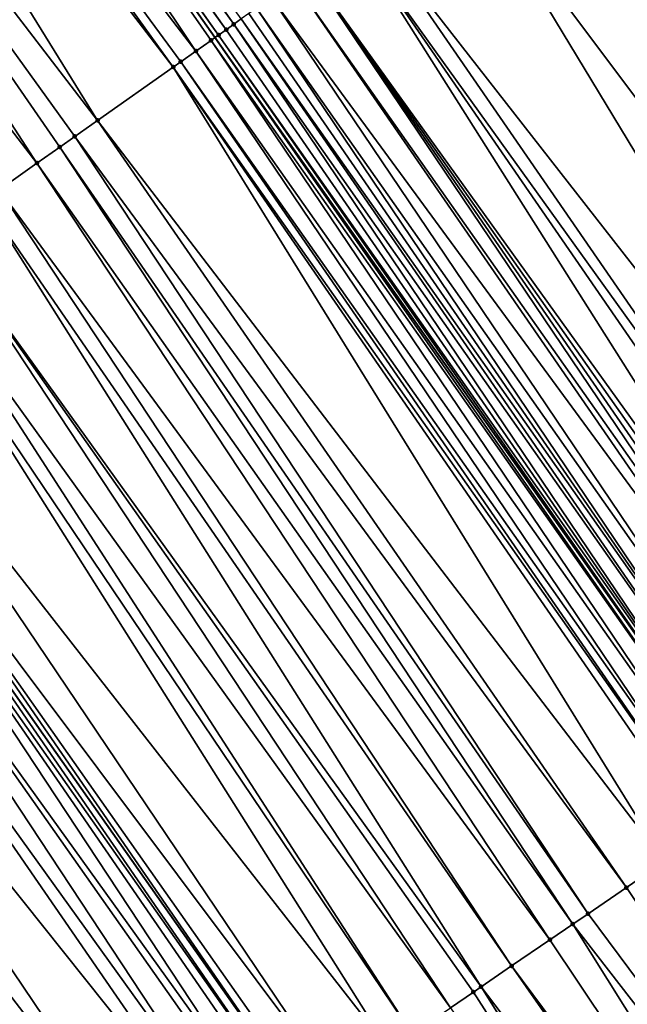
# Model space of a CAD drawing. Header units: feet. Extents: x 2004186 to 2014793, y 836912 to 864902.
# Tile 476 of 974: x 2009731 to 2009744, y 849180 to 849201. Entities that reach past the tile are written whole.
import ezdxf

# ---------------------------------------------------------------- set-up
doc = ezdxf.new("R2010")
doc.units = ezdxf.units.FT
doc.header["$LTSCALE"] = 100
doc.header["$MEASUREMENT"] = 0
for name, color, linetype, lineweight in [('EP_Travel Lane', 5, 'Continuous', 40), ('GPL_Skip Line', 2, 'Continuous', 40), ('Road Shots', 4, 'Continuous', 200), ('Road X-Section', 30, 'Continuous', 13)]:
    doc.layers.add(name, color=color, linetype=linetype, lineweight=lineweight)
doc.layers.add('I-77 SB_MM21-27-Surface-TIN', color=7, linetype='Continuous')

msp = doc.modelspace()

# ---------------------------------------------------------------- linework, layer by layer
at = {"layer": 'EP_Travel Lane'}
msp.add_polyline3d([(2009803.267133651, 849101.4563738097, 428.1667494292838), (2009792.179957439, 849118.1018009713, 428.1009985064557), (2009780.846937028, 849134.7422010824, 427.9702349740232), (2009769.565165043, 849151.2564774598, 427.9321880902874), (2009758.283524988, 849167.7705607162, 427.8291519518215), (2009747.001802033, 849184.2847653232, 427.7669239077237), (2009735.388681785, 849200.7826490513, 427.7180174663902), (2009723.860440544, 849217.1256522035, 427.6409163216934), (2009712.332154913, 849233.4687182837, 427.5856708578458), (2009700.803895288, 849249.8117474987, 427.5175922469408), (2009688.952033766, 849266.1318876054, 427.4359308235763), (2009677.187691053, 849282.3059083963, 427.3929922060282), (2009665.423414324, 849298.4798384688, 427.3162926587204), (2009653.570653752, 849314.7708526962, 427.2550981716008), (2009641.643600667, 849330.8251805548, 427.1741720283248)], dxfattribs=at)
at = {"layer": 'GPL_Skip Line'}
msp.add_polyline3d([(2009782.441233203, 849111.6084531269, 427.6326563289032), (2009771.182598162, 849128.138074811, 427.5321407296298), (2009759.900885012, 849144.6522650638, 427.4651148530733), (2009748.61918663, 849161.1664337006, 427.3908070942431), (2009737.337446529, 849177.6806634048, 427.3370708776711), (2009725.827030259, 849194.0360850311, 427.2699694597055), (2009714.298896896, 849210.3791615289, 427.1922315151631), (2009702.77073614, 849226.7222768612, 427.1279627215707), (2009691.242591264, 849243.0653696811, 427.0558858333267), (2009679.48704471, 849259.2455653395, 426.9821479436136), (2009667.722707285, 849275.4195788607, 426.9365027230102), (2009655.95843536, 849291.59350233, 426.8573315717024), (2009644.191575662, 849307.7655570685, 426.7874621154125), (2009632.225510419, 849323.7908015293, 426.7179334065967)], dxfattribs=at)
at = {"layer": 'I-77 SB_MM21-27-Surface-TIN', "color": 128, "linetype": 'ByBlock', "lineweight": -2}
for points in [[(2009724.103859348, 849217.297449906, 427.6627191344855), (2009723.940466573, 849217.1821121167, 427.6434379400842), (2009735.631981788, 849200.9543888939, 427.7458281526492)], [(2009724.26724204, 849217.4128019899, 427.6869582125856), (2009724.103859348, 849217.297449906, 427.6627191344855), (2009735.795361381, 849201.06974537, 427.7715905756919)], [(2009724.103859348, 849217.297449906, 427.6627191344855), (2009735.631981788, 849200.9543888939, 427.7458281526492), (2009735.795361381, 849201.06974537, 427.7715905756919)], [(2009724.26724204, 849217.4128019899, 427.6869582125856), (2009735.795361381, 849201.06974537, 427.7715905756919), (2009735.958750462, 849201.1850883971, 427.7926883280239)], [(2009722.796515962, 849216.3750328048, 427.6073920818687), (2009734.978335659, 849200.4931441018, 427.7055947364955), (2009723.860440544, 849217.1256522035, 427.6409163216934)], [(2009723.940466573, 849217.1821121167, 427.6434379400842), (2009723.860440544, 849217.1256522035, 427.6409163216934), (2009735.468596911, 849200.839039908, 427.7226635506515)], [(2009735.305184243, 849200.7237303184, 427.7131631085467), (2009735.388681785, 849200.7826490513, 427.7180174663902), (2009723.860440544, 849217.1256522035, 427.6409163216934)], [(2009735.468596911, 849200.839039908, 427.7226635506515), (2009723.860440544, 849217.1256522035, 427.6409163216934), (2009735.388681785, 849200.7826490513, 427.7180174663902)], [(2009735.305184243, 849200.7237303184, 427.7131631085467), (2009723.860440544, 849217.1256522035, 427.6409163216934), (2009734.978335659, 849200.4931441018, 427.7055947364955)], [(2009723.940466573, 849217.1821121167, 427.6434379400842), (2009735.468596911, 849200.839039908, 427.7226635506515), (2009735.631981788, 849200.9543888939, 427.7458281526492)], [(2009722.796515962, 849216.3750328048, 427.6073920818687), (2009722.306260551, 849216.0291287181, 427.587451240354), (2009734.488076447, 849200.1472454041, 427.6875230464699)], [(2009722.796515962, 849216.3750328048, 427.6073920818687), (2009734.651499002, 849200.2625409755, 427.6921614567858), (2009734.978335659, 849200.4931441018, 427.7055947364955)], [(2009722.796515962, 849216.3750328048, 427.6073920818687), (2009734.488076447, 849200.1472454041, 427.6875230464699), (2009734.651499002, 849200.2625409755, 427.6921614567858)], [(2009722.306260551, 849216.0291287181, 427.587451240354), (2009720.672112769, 849214.876062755, 427.5028281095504), (2009732.853919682, 849198.9941921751, 427.6073165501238)], [(2009722.306260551, 849216.0291287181, 427.587451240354), (2009732.853919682, 849198.9941921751, 427.6073165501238), (2009734.488076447, 849200.1472454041, 427.6875230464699)], [(2009720.672112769, 849214.876062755, 427.5028281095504), (2009719.364778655, 849213.9536325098, 427.4429422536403), (2009731.54659031, 849198.0717552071, 427.5450990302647)], [(2009720.672112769, 849214.876062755, 427.5028281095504), (2009732.363677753, 849198.648268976, 427.5807468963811), (2009732.853919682, 849198.9941921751, 427.6073165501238)], [(2009720.672112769, 849214.876062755, 427.5028281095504), (2009732.03684813, 849198.4176558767, 427.5638547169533), (2009732.363677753, 849198.648268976, 427.5807468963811)], [(2009720.672112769, 849214.876062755, 427.5028281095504), (2009731.54659031, 849198.0717552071, 427.5450990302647), (2009732.03684813, 849198.4176558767, 427.5638547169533)], [(2009719.364778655, 849213.9536325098, 427.4429422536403), (2009730.729502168, 849197.495242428, 427.5097944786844), (2009731.54659031, 849198.0717552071, 427.5450990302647)], [(2009742.495477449, 849205.797159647, 428.0643791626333), (2009754.180425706, 849189.1904010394, 428.1205606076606), (2009742.822314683, 849206.0277619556, 428.0775288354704)], [(2009742.822314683, 849206.0277619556, 428.0775288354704), (2009754.180425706, 849189.1904010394, 428.1205606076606), (2009754.345553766, 849189.3032404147, 428.1278410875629)], [(2009742.495477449, 849205.797159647, 428.0643791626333), (2009742.168645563, 849205.5665497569, 428.048599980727), (2009753.850172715, 849188.9647177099, 428.1044571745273)], [(2009742.495477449, 849205.797159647, 428.0643791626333), (2009753.850172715, 849188.9647177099, 428.1044571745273), (2009754.180425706, 849189.1904010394, 428.1205606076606)], [(2009742.168645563, 849205.5665497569, 428.048599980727), (2009740.697888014, 849204.5288251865, 427.9845078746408), (2009752.859399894, 849188.2876879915, 428.0629751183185)], [(2009742.168645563, 849205.5665497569, 428.048599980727), (2009753.519911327, 849188.7390466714, 428.0924941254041), (2009753.850172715, 849188.9647177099, 428.1044571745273)], [(2009742.168645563, 849205.5665497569, 428.048599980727), (2009752.859399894, 849188.2876879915, 428.0629751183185), (2009753.519911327, 849188.7390466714, 428.0924941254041)], [(2009740.697888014, 849204.5288251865, 427.9845078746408), (2009738.736883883, 849203.1451840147, 427.8961344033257), (2009751.208117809, 849187.1592964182, 427.9909044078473)], [(2009740.697888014, 849204.5288251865, 427.9845078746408), (2009751.208117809, 849187.1592964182, 427.9909044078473), (2009752.859399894, 849188.2876879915, 428.0629751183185)], [(2009738.736883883, 849203.1451840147, 427.8961344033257), (2009738.410045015, 849202.9145840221, 427.8837880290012), (2009750.217345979, 849186.4822652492, 427.9489337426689)], [(2009738.736883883, 849203.1451840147, 427.8961344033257), (2009750.217345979, 849186.4822652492, 427.9489337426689), (2009751.208117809, 849187.1592964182, 427.9909044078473)], [(2009738.410045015, 849202.9145840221, 427.8837880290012), (2009737.429531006, 849202.2227803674, 427.8454736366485), (2009749.226568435, 849185.805242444, 427.9097804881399)], [(2009738.410045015, 849202.9145840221, 427.8837880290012), (2009749.887081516, 849186.2565987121, 427.9384870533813), (2009750.217345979, 849186.4822652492, 427.9489337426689)], [(2009738.410045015, 849202.9145840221, 427.8837880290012), (2009749.226568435, 849185.805242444, 427.9097804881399), (2009749.887081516, 849186.2565987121, 427.9384870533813)], [(2009737.429531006, 849202.2227803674, 427.8454736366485), (2009737.102712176, 849201.9921519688, 427.8232750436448), (2009748.73122618, 849185.4666629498, 427.8672662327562)], [(2009737.429531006, 849202.2227803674, 427.8454736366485), (2009749.061449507, 849185.6923897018, 427.8979971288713), (2009749.226568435, 849185.805242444, 427.9097804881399)], [(2009737.429531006, 849202.2227803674, 427.8454736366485), (2009748.896340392, 849185.579522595, 427.8813749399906), (2009749.061449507, 849185.6923897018, 427.8979971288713)], [(2009737.429531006, 849202.2227803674, 427.8454736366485), (2009748.73122618, 849185.4666629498, 427.8672662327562), (2009748.896340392, 849185.579522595, 427.8813749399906)], [(2009737.102712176, 849201.9921519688, 427.8232750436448), (2009736.612453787, 849201.6462521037, 427.8047984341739), (2009748.566103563, 849185.3538156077, 427.8573019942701)], [(2009737.102712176, 849201.9921519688, 427.8232750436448), (2009748.566103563, 849185.3538156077, 427.8573019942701), (2009748.73122618, 849185.4666629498, 427.8672662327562)], [(2009736.612453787, 849201.6462521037, 427.8047984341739), (2009736.285611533, 849201.4156569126, 427.7941173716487), (2009747.90557486, 849184.902482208, 427.836298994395)], [(2009736.612453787, 849201.6462521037, 427.8047984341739), (2009747.90557486, 849184.902482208, 427.836298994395), (2009748.566103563, 849185.3538156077, 427.8573019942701)], [(2009736.122177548, 849201.3003775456, 427.7950991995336), (2009735.958750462, 849201.1850883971, 427.7926883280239), (2009747.575296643, 849184.676835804, 427.8326344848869)], [(2009736.285611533, 849201.4156569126, 427.7941173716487), (2009736.122177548, 849201.3003775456, 427.7950991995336), (2009747.575296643, 849184.676835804, 427.8326344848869)], [(2009736.285611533, 849201.4156569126, 427.7941173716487), (2009747.575296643, 849184.676835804, 427.8326344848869), (2009747.90557486, 849184.902482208, 427.836298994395)], [(2009735.958750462, 849201.1850883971, 427.7926883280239), (2009735.795361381, 849201.06974537, 427.7715905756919), (2009747.410177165, 849184.5639838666, 427.8211221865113)], [(2009735.958750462, 849201.1850883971, 427.7926883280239), (2009747.410177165, 849184.5639838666, 427.8211221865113), (2009747.575296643, 849184.676835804, 427.8326344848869)], [(2009735.631981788, 849200.9543888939, 427.7458281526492), (2009735.468596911, 849200.839039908, 427.7226635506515), (2009747.07998465, 849184.3382120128, 427.7751980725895)], [(2009735.795361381, 849201.06974537, 427.7715905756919), (2009735.631981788, 849200.9543888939, 427.7458281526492), (2009747.07998465, 849184.3382120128, 427.7751980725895)], [(2009735.795361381, 849201.06974537, 427.7715905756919), (2009747.07998465, 849184.3382120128, 427.7751980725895), (2009747.410177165, 849184.5639838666, 427.8211221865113)], [(2009735.305184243, 849200.7237303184, 427.7131631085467), (2009734.978335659, 849200.4931441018, 427.7055947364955), (2009746.58460449, 849183.9996880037, 427.7513747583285)], [(2009735.305184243, 849200.7237303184, 427.7131631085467), (2009746.914877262, 849184.2253423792, 427.7577245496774), (2009735.388681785, 849200.7826490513, 427.7180174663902)], [(2009735.305184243, 849200.7237303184, 427.7131631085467), (2009746.58460449, 849183.9996880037, 427.7513747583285), (2009746.914877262, 849184.2253423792, 427.7577245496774)], [(2009735.468596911, 849200.839039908, 427.7226635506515), (2009735.388681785, 849200.7826490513, 427.7180174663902), (2009747.001802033, 849184.2847653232, 427.7669239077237)], [(2009746.914877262, 849184.2253423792, 427.7577245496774), (2009747.001802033, 849184.2847653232, 427.7669239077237), (2009735.388681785, 849200.7826490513, 427.7180174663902)], [(2009735.468596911, 849200.839039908, 427.7226635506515), (2009747.001802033, 849184.2847653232, 427.7669239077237), (2009747.07998465, 849184.3382120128, 427.7751980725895)], [(2009734.978335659, 849200.4931441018, 427.7055947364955), (2009734.651499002, 849200.2625409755, 427.6921614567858), (2009746.254344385, 849183.7740150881, 427.7387793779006)], [(2009734.978335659, 849200.4931441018, 427.7055947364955), (2009746.254344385, 849183.7740150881, 427.7387793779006), (2009746.58460449, 849183.9996880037, 427.7513747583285)], [(2009734.651499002, 849200.2625409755, 427.6921614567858), (2009734.488076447, 849200.1472454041, 427.6875230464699), (2009746.089207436, 849183.6611887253, 427.7358823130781)], [(2009734.651499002, 849200.2625409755, 427.6921614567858), (2009746.089207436, 849183.6611887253, 427.7358823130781), (2009746.254344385, 849183.7740150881, 427.7387793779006)], [(2009734.488076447, 849200.1472454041, 427.6875230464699), (2009732.853919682, 849198.9941921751, 427.6073165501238), (2009745.098432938, 849182.9841614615, 427.695227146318)], [(2009734.488076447, 849200.1472454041, 427.6875230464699), (2009745.924075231, 849183.548355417, 427.7306456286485), (2009746.089207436, 849183.6611887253, 427.7358823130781)], [(2009734.488076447, 849200.1472454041, 427.6875230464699), (2009745.098432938, 849182.9841614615, 427.695227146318), (2009745.924075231, 849183.548355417, 427.7306456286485)], [(2009732.853919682, 849198.9941921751, 427.6073165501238), (2009732.363677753, 849198.648268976, 427.5807468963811), (2009744.272804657, 849182.4199469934, 427.6528986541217)], [(2009732.853919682, 849198.9941921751, 427.6073165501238), (2009744.272804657, 849182.4199469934, 427.6528986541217), (2009745.098432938, 849182.9841614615, 427.695227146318)], [(2009732.363677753, 849198.648268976, 427.5807468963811), (2009732.03684813, 849198.4176558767, 427.5638547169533), (2009743.447161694, 849181.8557540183, 427.617810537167)], [(2009732.363677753, 849198.648268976, 427.5807468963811), (2009743.447161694, 849181.8557540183, 427.617810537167), (2009744.272804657, 849182.4199469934, 427.6528986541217)], [(2009732.03684813, 849198.4176558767, 427.5638547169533), (2009731.54659031, 849198.0717552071, 427.5450990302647), (2009743.116907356, 849181.6300726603, 427.6023712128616)], [(2009732.03684813, 849198.4176558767, 427.5638547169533), (2009743.116907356, 849181.6300726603, 427.6023712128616), (2009743.447161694, 849181.8557540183, 427.617810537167)], [(2009731.54659031, 849198.0717552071, 427.5450990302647), (2009730.729502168, 849197.495242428, 427.5097944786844), (2009742.62151819, 849181.2915618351, 427.5829891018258)], [(2009731.54659031, 849198.0717552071, 427.5450990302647), (2009742.62151819, 849181.2915618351, 427.5829891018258), (2009743.116907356, 849181.6300726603, 427.6023712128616)], [(2009730.729502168, 849197.495242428, 427.5097944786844), (2009730.402670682, 849197.2646319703, 427.4938184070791), (2009741.795874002, 849180.7273706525, 427.5485046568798)], [(2009730.729502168, 849197.495242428, 427.5097944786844), (2009741.795874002, 849180.7273706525, 427.5485046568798), (2009742.62151819, 849181.2915618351, 427.5829891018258)], [(2009730.402670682, 849197.2646319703, 427.4938184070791), (2009729.422171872, 849196.5728067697, 427.4480311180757), (2009741.135371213, 849180.2759993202, 427.5147235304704)], [(2009730.402670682, 849197.2646319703, 427.4938184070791), (2009741.135371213, 849180.2759993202, 427.5147235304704), (2009741.795874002, 849180.7273706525, 427.5485046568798)], [(2009729.422171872, 849196.5728067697, 427.4480311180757), (2009728.768506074, 849196.1115898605, 427.4174685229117), (2009740.474858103, 849179.8246430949, 427.4860314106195)], [(2009729.422171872, 849196.5728067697, 427.4480311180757), (2009740.970240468, 849180.1631638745, 427.5087667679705), (2009741.135371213, 849180.2759993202, 427.5147235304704)], [(2009729.422171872, 849196.5728067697, 427.4480311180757), (2009740.474858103, 849179.8246430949, 427.4860314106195), (2009740.970240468, 849180.1631638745, 427.5087667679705)], [(2009728.768506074, 849196.1115898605, 427.4174685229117), (2009728.441678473, 849195.8809738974, 427.3995830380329), (2009739.649236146, 849179.26041937, 427.4405847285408)], [(2009728.768506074, 849196.1115898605, 427.4174685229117), (2009739.649236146, 849179.26041937, 427.4405847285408), (2009740.474858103, 849179.8246430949, 427.4860314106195)], [(2009728.441678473, 849195.8809738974, 427.3995830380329), (2009726.807535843, 849194.7279006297, 427.3124264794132), (2009739.15385523, 849178.9218964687, 427.4171345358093)], [(2009728.441678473, 849195.8809738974, 427.3995830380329), (2009739.15385523, 849178.9218964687, 427.4171345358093), (2009739.649236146, 849179.26041937, 427.4405847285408)], [(2009726.807535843, 849194.7279006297, 427.3124264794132), (2009725.99044629, 849194.1513898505, 427.2778155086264), (2009737.997970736, 849178.132003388, 427.3602915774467)], [(2009726.807535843, 849194.7279006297, 427.3124264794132), (2009737.997970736, 849178.132003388, 427.3602915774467), (2009739.15385523, 849178.9218964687, 427.4171345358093)], [(2009725.99044629, 849194.1513898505, 427.2778155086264), (2009725.827030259, 849194.0360850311, 427.2699694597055), (2009737.337446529, 849177.6806634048, 427.3370708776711)], [(2009725.99044629, 849194.1513898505, 427.2778155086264), (2009737.337446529, 849177.6806634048, 427.3370708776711), (2009737.502584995, 849177.7934875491, 427.3392205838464)], [(2009725.99044629, 849194.1513898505, 427.2778155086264), (2009737.502584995, 849177.7934875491, 427.3392205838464), (2009737.997970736, 849178.132003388, 427.3602915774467)], [(2009736.676937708, 849177.229300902, 427.3062640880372), (2009725.663614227, 849193.9207802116, 427.2621234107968), (2009725.009935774, 849193.4595812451, 427.2377840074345)], [(2009725.663614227, 849193.9207802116, 427.2621234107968), (2009737.172318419, 849177.5678241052, 427.3298159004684), (2009725.827030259, 849194.0360850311, 427.2699694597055)], [(2009725.663614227, 849193.9207802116, 427.2621234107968), (2009737.007194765, 849177.4549782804, 427.3203627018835), (2009737.172318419, 849177.5678241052, 427.3298159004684)], [(2009736.676937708, 849177.229300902, 427.3062640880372), (2009737.007194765, 849177.4549782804, 427.3203627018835), (2009725.663614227, 849193.9207802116, 427.2621234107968)], [(2009737.172318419, 849177.5678241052, 427.3298159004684), (2009737.337446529, 849177.6806634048, 427.3370708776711), (2009725.827030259, 849194.0360850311, 427.2699694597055)], [(2009736.016407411, 849176.7779698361, 427.2860472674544), (2009725.009935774, 849193.4595812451, 427.2377840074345), (2009724.35626015, 849192.9983782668, 427.2120531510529)], [(2009736.676937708, 849177.229300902, 427.3062640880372), (2009725.009935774, 849193.4595812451, 427.2377840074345), (2009736.511803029, 849177.1164712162, 427.3022476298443)], [(2009736.511803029, 849177.1164712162, 427.3022476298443), (2009725.009935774, 849193.4595812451, 427.2377840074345), (2009736.016407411, 849176.7779698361, 427.2860472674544)], [(2009735.686153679, 849176.5522875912, 427.2703091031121), (2009724.35626015, 849192.9983782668, 427.2120531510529), (2009723.212368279, 849192.1912156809, 427.1471248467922)], [(2009736.016407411, 849176.7779698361, 427.2860472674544), (2009724.35626015, 849192.9983782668, 427.2120531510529), (2009735.686153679, 849176.5522875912, 427.2703091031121)], [(2009734.365158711, 849175.6495293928, 427.197514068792), (2009723.212368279, 849192.1912156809, 427.1471248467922), (2009722.231874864, 849191.4993828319, 427.0986847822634)], [(2009735.686153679, 849176.5522875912, 427.2703091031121), (2009723.212368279, 849192.1912156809, 427.1471248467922), (2009734.365158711, 849175.6495293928, 427.197514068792)], [(2009733.044133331, 849174.7468157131, 427.139715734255), (2009722.231874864, 849191.4993828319, 427.0986847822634), (2009721.414787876, 849190.9228684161, 427.0628125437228)], [(2009734.365158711, 849175.6495293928, 427.197514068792), (2009722.231874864, 849191.4993828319, 427.0986847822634), (2009733.044133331, 849174.7468157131, 427.139715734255)], [(2009732.383610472, 849174.2954737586, 427.115830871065), (2009721.414787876, 849190.9228684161, 427.0628125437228), (2009720.761105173, 849190.4616754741, 427.040562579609)], [(2009733.044133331, 849174.7468157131, 427.139715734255), (2009721.414787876, 849190.9228684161, 427.0628125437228), (2009732.383610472, 849174.2954737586, 427.115830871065)], [(2009731.888222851, 849173.9569606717, 427.0956869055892), (2009720.761105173, 849190.4616754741, 427.040562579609), (2009720.270856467, 849190.1157618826, 427.0173252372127)], [(2009732.383610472, 849174.2954737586, 427.115830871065), (2009720.761105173, 849190.4616754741, 427.040562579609), (2009731.888222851, 849173.9569606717, 427.0956869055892)], [(2009731.888222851, 849173.9569606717, 427.0956869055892), (2009720.270856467, 849190.1157618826, 427.0173252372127), (2009731.062593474, 849173.3927478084, 427.0538990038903)], [(2009755.389391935, 849165.7929141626, 427.7115916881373), (2009745.098432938, 849182.9841614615, 427.695227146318), (2009744.272804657, 849182.4199469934, 427.6528986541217)], [(2009755.389391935, 849165.7929141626, 427.7115916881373), (2009744.272804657, 849182.4199469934, 427.6528986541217), (2009743.447161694, 849181.8557540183, 427.617810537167)], [(2009755.389391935, 849165.7929141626, 427.7115916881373), (2009743.447161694, 849181.8557540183, 427.617810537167), (2009743.116907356, 849181.6300726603, 427.6023712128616)], [(2009753.738109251, 849164.6645234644, 427.6398094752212), (2009743.116907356, 849181.6300726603, 427.6023712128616), (2009742.62151819, 849181.2915618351, 427.5829891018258)], [(2009755.389391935, 849165.7929141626, 427.7115916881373), (2009743.116907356, 849181.6300726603, 427.6023712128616), (2009753.738109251, 849164.6645234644, 427.6398094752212)], [(2009753.738109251, 849164.6645234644, 427.6398094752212), (2009742.62151819, 849181.2915618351, 427.5829891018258), (2009741.795874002, 849180.7273706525, 427.5485046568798)], [(2009753.242730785, 849164.3259969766, 427.6151492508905), (2009741.795874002, 849180.7273706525, 427.5485046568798), (2009741.135371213, 849180.2759993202, 427.5147235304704)], [(2009753.738109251, 849164.6645234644, 427.6398094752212), (2009741.795874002, 849180.7273706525, 427.5485046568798), (2009753.242730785, 849164.3259969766, 427.6151492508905)], [(2009751.756589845, 849163.310425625, 427.5439011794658), (2009741.135371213, 849180.2759993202, 427.5147235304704), (2009740.970240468, 849180.1631638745, 427.5087667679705)], [(2009753.242730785, 849164.3259969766, 427.6151492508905), (2009741.135371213, 849180.2759993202, 427.5147235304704), (2009751.756589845, 849163.310425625, 427.5439011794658)], [(2009751.756589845, 849163.310425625, 427.5439011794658), (2009740.970240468, 849180.1631638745, 427.5087667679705), (2009740.474858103, 849179.8246430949, 427.4860314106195)]]:
    msp.add_3dface(points, dxfattribs=at)
at = {"layer": 'Road Shots', "lineweight": 100}
for p in [(2009735.631981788, 849200.9543888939, 427.7458281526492), (2009735.795361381, 849201.06974537, 427.7715905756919), (2009735.305184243, 849200.7237303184, 427.7131631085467), (2009735.468596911, 849200.839039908, 427.7226635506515), (2009734.978335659, 849200.4931441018, 427.7055947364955), (2009734.651499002, 849200.2625409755, 427.6921614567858), (2009734.488076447, 849200.1472454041, 427.6875230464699), (2009732.853919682, 849198.9941921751, 427.6073165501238), (2009732.363677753, 849198.648268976, 427.5807468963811), (2009732.03684813, 849198.4176558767, 427.5638547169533), (2009731.54659031, 849198.0717552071, 427.5450990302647), (2009744.272804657, 849182.4199469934, 427.6528986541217), (2009743.447161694, 849181.8557540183, 427.617810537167), (2009743.116907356, 849181.6300726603, 427.6023712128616), (2009742.62151819, 849181.2915618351, 427.5829891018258), (2009741.795874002, 849180.7273706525, 427.5485046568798), (2009741.135371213, 849180.2759993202, 427.5147235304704), (2009740.970240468, 849180.1631638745, 427.5087667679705)]:
    msp.add_point(p, dxfattribs=at)
at = {"layer": 'Road X-Section', "extrusion": (0.576407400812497, -0.8171548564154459, 0.003528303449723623), "elevation": 464499.3172164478, "flags": 128}
msp.add_lwpolyline([(2131723.215799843, -1212.733917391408), (2131723.815799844, -1212.712401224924), (2131724.815799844, -1212.66404483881), (2131725.815799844, -1212.630003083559), (2131726.215799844, -1212.620972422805), (2131726.415799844, -1212.62445121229), (2131726.615799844, -1212.638148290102), (2131726.815799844, -1212.647586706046), (2131727.215799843, -1212.65747026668), (2131727.615799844, -1212.662692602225), (2131728.015799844, -1212.662669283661), (2131728.415799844, -1212.65387538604), (2131728.815799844, -1212.636960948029), (2131729.215799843, -1212.612471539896), (2131729.615799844, -1212.582717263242), (2131729.815799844, -1212.565077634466), (2131730.015799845, -1212.54391659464), (2131730.215799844, -1212.515238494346), (2131730.415799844, -1212.498825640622), (2131730.815799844, -1212.480881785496), (2131732.215799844, -1212.426594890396), (2131732.815799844, -1212.397457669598), (2131734.615799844, -1212.322740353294), (2131735.015799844, -1212.303731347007), (2131735.415799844, -1212.286378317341), (2131736.215799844, -1212.242603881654), (2131737.215799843, -1212.199667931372), (2131738.015799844, -1212.162534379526), (2131738.415799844, -1212.14506619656), (2131739.015799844, -1212.108376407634), (2131739.215799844, -1212.101341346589), (2131739.415799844, -1212.096823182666), (2131739.615799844, -1212.088713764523), (2131739.815799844, -1212.083646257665), (2131740.015799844, -1212.082132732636), (2131740.415799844, -1212.059449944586), (2131740.815799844, -1212.042365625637), (2131741.815799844, -1212.011746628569), (2131743.015799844, -1211.97251686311), (2131744.015799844, -1211.936033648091), (2131744.815799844, -1211.91083232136), (2131745.015799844, -1211.903560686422), (2131745.415799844, -1211.884761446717), (2131746.015799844, -1211.86152395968), (2131746.815799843, -1211.839273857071), (2131747.815799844, -1211.803401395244), (2131749.015799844, -1211.754961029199), (2131750.415799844, -1211.69003232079), (2131751.215799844, -1211.664301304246), (2131752.015799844, -1211.639961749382), (2131752.415799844, -1211.624269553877), (2131753.415799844, -1211.589658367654), (2131755.415799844, -1211.502501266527), (2131755.815799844, -1211.484615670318), (2131756.615799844, -1211.454052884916), (2131757.815799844, -1211.408265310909), (2131758.215799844, -1211.392289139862), (2131759.215799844, -1211.356984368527), (2131759.815799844, -1211.338228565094), (2131760.215799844, -1211.32133628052), (2131760.815799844, -1211.294766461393), (2131762.815799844, -1211.2145594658), (2131763.015799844, -1211.209921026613), (2131763.415799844, -1211.196487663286), (2131763.815799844, -1211.188919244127), (2131764.015799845, -1211.179418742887), (2131764.215799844, -1211.156253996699), (2131764.415799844, -1211.130491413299), (2131764.615799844, -1211.109393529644), (2131764.815799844, -1211.106982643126), (2131765.015799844, -1211.107964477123), (2131765.415799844, -1211.097283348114), (2131766.015799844, -1211.078806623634), (2131766.415799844, -1211.056607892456), (2131767.615799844, -1211.018293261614), (2131768.015799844, -1211.00594681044), (2131770.415799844, -1210.91757278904), (2131772.215799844, -1210.853480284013), (2131772.615799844, -1210.837701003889), (2131773.015799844, -1210.8245512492)], dxfattribs=at)
at = {"layer": 'Road X-Section', "extrusion": (0.5640851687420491, -0.8257087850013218, 0.003595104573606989), "elevation": 432491.0904913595, "flags": 128}
msp.add_lwpolyline([(2138451.330097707, -1128.613037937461), (2138451.730097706, -1128.593499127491), (2138454.330097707, -1128.495003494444), (2138454.730097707, -1128.482730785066), (2138454.930097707, -1128.479167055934), (2138455.730097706, -1128.480589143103), (2138456.330097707, -1128.456195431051), (2138456.930097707, -1128.427465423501), (2138457.330097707, -1128.413255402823), (2138457.730097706, -1128.402602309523), (2138458.330097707, -1128.381034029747), (2138458.730097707, -1128.360994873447), (2138460.130097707, -1128.304331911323), (2138460.930097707, -1128.271316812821), (2138462.330097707, -1128.22617578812), (2138462.930097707, -1128.202405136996), (2138463.530097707, -1128.172542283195), (2138464.130097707, -1128.14271751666), (2138464.530097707, -1128.122276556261), (2138465.330097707, -1128.08667312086), (2138466.130097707, -1128.047248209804), (2138466.730097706, -1128.013885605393), (2138467.330097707, -1127.984809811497), (2138467.530097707, -1127.973454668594), (2138467.930097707, -1127.957601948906), (2138468.130097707, -1127.947998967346), (2138468.330097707, -1127.942300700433), (2138468.730097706, -1127.925986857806), (2138469.730097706, -1127.898546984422), (2138470.330097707, -1127.876490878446), (2138471.330097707, -1127.840647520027), (2138472.530097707, -1127.804086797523), (2138473.530097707, -1127.762298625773), (2138474.130097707, -1127.742154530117), (2138474.930097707, -1127.718269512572), (2138476.530097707, -1127.660470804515), (2138478.130097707, -1127.58767529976), (2138478.530097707, -1127.571937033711), (2138479.130097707, -1127.555736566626), (2138479.330097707, -1127.551720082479), (2138479.730097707, -1127.53762137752), (2138479.930097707, -1127.528168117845), (2138480.130097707, -1127.520913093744), (2138480.330097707, -1127.51876337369), (2138480.930097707, -1127.497692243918), (2138482.330097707, -1127.440848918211), (2138482.930097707, -1127.417398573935), (2138483.930097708, -1127.37195159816), (2138484.530097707, -1127.349216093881), (2138484.730097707, -1127.343259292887), (2138485.530097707, -1127.309477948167), (2138486.530097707, -1127.274993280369), (2138487.130097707, -1127.255611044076), (2138487.530097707, -1127.240171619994), (2138488.530097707, -1127.205083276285), (2138489.530097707, -1127.162754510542), (2138490.530097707, -1127.127335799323), (2138490.730097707, -1127.122099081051), (2138490.930097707, -1127.119201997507), (2138491.330097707, -1127.106606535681), (2138491.730097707, -1127.100256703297), (2138491.930097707, -1127.082783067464), (2138492.330097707, -1127.036858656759), (2138492.530097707, -1127.025346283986), (2138492.930097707, -1127.021681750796), (2138493.730097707, -1127.000678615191), (2138493.930097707, -1126.990714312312), (2138494.130097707, -1126.976605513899), (2138494.330097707, -1126.959983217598), (2138494.530097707, -1126.948199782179), (2138495.330097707, -1126.919493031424), (2138495.730097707, -1126.909046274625), (2138496.930097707, -1126.867075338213), (2138498.930097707, -1126.79500416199), (2138499.730097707, -1126.765484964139), (2138500.130097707, -1126.753521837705), (2138500.530097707, -1126.737418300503), (2138500.730097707, -1126.730137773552)], dxfattribs=at)

doc.saveas('drawing.dxf')
